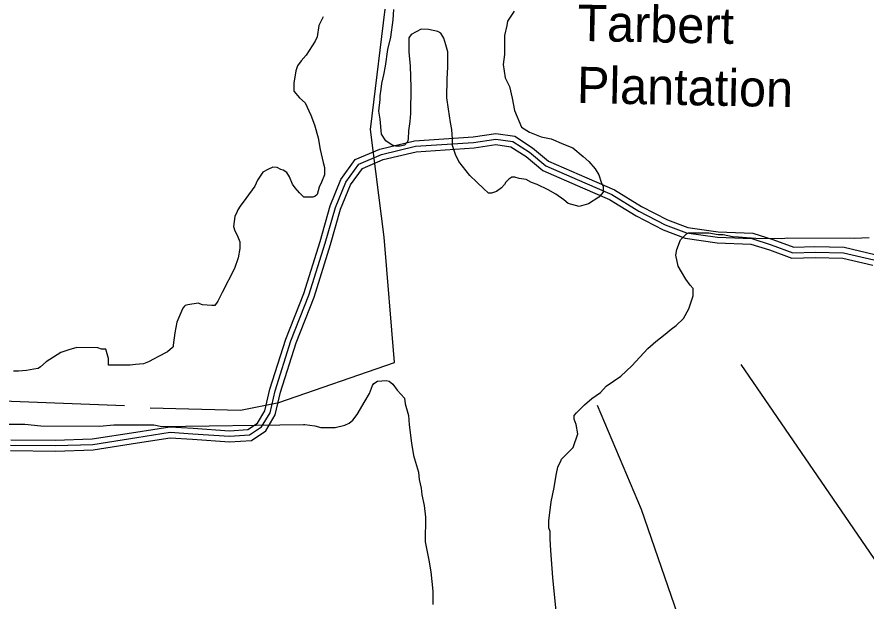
# Model space of a CAD drawing. Extents: x 3177385 to 3215275, y 903885 to 929304.
# Drawn here: x 3198252 to 3200589, y 910879 to 912486 of the extents above; entities that cross this region are included whole.
import ezdxf

# ---------------------------------------------------------------- set-up
doc = ezdxf.new("R2010")
doc.units = 0
for name, color, linetype in [('V-ROAD-CNTR', 7, 'Continuous'), ('V-SITE-VEGE', 7, 'Continuous'), ('V-TOPO-GNAM-IDEN', 7, 'Continuous'), ('V-TOPO-SHOR', 7, 'Continuous')]:
    doc.layers.add(name, color=color, linetype=linetype)

msp = doc.modelspace()

# ---------------------------------------------------------------- linework, layer by layer
at = {"layer": 'V-ROAD-CNTR'}
for points in [[(3198235.4, 911322.4), (3198357.9, 911321.3), (3198459.5, 911324.7), (3198579.8, 911343.2), (3198672.9, 911358.3), (3198737.7, 911354), (3198837.1, 911347), (3198887.5, 911350.2), (3198914.6, 911368.3), (3198934.7, 911402.1), (3198948.6, 911461.2), (3198992.2, 911599.2), (3199041.6, 911725.1), (3199086.5, 911868), (3199114.6, 911966.5), (3199144.1, 912038.4), (3199183.6, 912093.3), (3199250.6, 912121.8), (3199346.9, 912144.8), (3199507.7, 912155.7), (3199570.3, 912165.2), (3199622.3, 912157.4), (3199671.6, 912125.6), (3199715.4, 912089.2), (3199821, 912043.5), (3199896.8, 912010.5), (3199971.1, 911964.4), (3200042.6, 911927.9), (3200098.8, 911906.7), (3200182.1, 911894.6), (3200277.4, 911890.7), (3200333, 911873.2), (3200390.1, 911851.9), (3200448.7, 911854), (3200528.9, 911851.9), (3200613, 911832.1)], [(3198234.1, 911292.4), (3198358.3, 911291.3), (3198462.3, 911294.8), (3198584.4, 911313.6), (3198674.3, 911328.1), (3198735.7, 911324.1), (3198837, 911317), (3198897.5, 911320.8), (3198936.9, 911347.1), (3198962.8, 911390.8), (3198977.5, 911453.2), (3199020.5, 911589.2), (3199069.9, 911715.1), (3199115.2, 911859.4), (3199143, 911956.7), (3199170.6, 912023.8), (3199203.1, 912069), (3199260.1, 912093.2), (3199351.4, 912115), (3199510.9, 912125.9), (3199570.3, 912134.8), (3199611.4, 912128.7), (3199653.8, 912101.4), (3199699.5, 912063.4), (3199809.1, 912016), (3199882.8, 911983.9), (3199956.4, 911938.2), (3200030.5, 911900.4), (3200091.3, 911877.5), (3200179.3, 911864.7), (3200272.1, 911860.9), (3200323.3, 911844.8), (3200385.2, 911821.7), (3200448.9, 911823.9), (3200525.1, 911822), (3200607.9, 911802.5)], [(3198234.7, 911307.4), (3198358.1, 911306.3), (3198460.9, 911309.8), (3198582.1, 911328.4), (3198673.6, 911343.2), (3198736.7, 911339), (3198837, 911332), (3198892.5, 911335.5), (3198925.8, 911357.7), (3198948.8, 911396.4), (3198963.1, 911457.2), (3199006.3, 911594.2), (3199055.7, 911720.1), (3199100.9, 911863.7), (3199128.8, 911961.6), (3199157.3, 912031.1), (3199193.4, 912081.2), (3199255.3, 912107.5), (3199349.1, 912129.9), (3199509.3, 912140.8), (3199570.3, 912150), (3199616.9, 912143.1), (3199662.7, 912113.5), (3199707.5, 912076.3), (3199815.1, 912029.7), (3199889.8, 911997.2), (3199963.7, 911951.3), (3200036.6, 911914.1), (3200095, 911892.1), (3200180.7, 911879.7), (3200274.8, 911875.8), (3200328.1, 911859), (3200387.6, 911836.8), (3200448.8, 911839), (3200527, 911836.9), (3200610.5, 911817.3)]]:
    msp.add_lwpolyline(points, dxfattribs=at)
at = {"layer": 'V-SITE-VEGE'}
for p, q in [((3199287.3, 912478.2), (3199289.5, 912506.1)), ((3199095, 912486.6), (3199082.9, 912462.7)), ((3199620.9, 912502.2), (3199602.8, 912474.4)), ((3199082.9, 912462.7), (3199078.7, 912430.8)), ((3199281.1, 912430.3), (3199287.3, 912478.2)), ((3199600.7, 912462.4), (3199594.6, 912434.5)), ((3199602.8, 912474.4), (3199600.7, 912462.4)), ((3199337, 912438), (3199331, 912428)), ((3199365, 912451.8), (3199337, 912438)), ((3199385, 912451.7), (3199365, 912451.8)), ((3199410.9, 912445.5), (3199385, 912451.7)), ((3199418.9, 912441.5), (3199410.9, 912445.5)), ((3199426.8, 912427.5), (3199418.9, 912441.5)), ((3199594.6, 912434.5), (3199594.3, 912382.6)), ((3199072.7, 912418.9), (3199048.5, 912381.1)), ((3199078.7, 912430.8), (3199072.7, 912418.9)), ((3199272.9, 912396.4), (3199281.1, 912430.3)), ((3199331, 912428), (3199330.7, 912390.1)), ((3199432.7, 912409.5), (3199426.8, 912427.5)), ((3199266.6, 912350.5), (3199272.9, 912396.4)), ((3199330.7, 912390.1), (3199334.5, 912350.1)), ((3199438.6, 912389.5), (3199432.7, 912409.5)), ((3199438.3, 912347.5), (3199438.6, 912389.5)), ((3199034.4, 912365.2), (3199024.4, 912351.3)), ((3199048.5, 912381.1), (3199034.4, 912365.2)), ((3199594.3, 912382.6), (3199590.1, 912354.6)), ((3199024.4, 912351.3), (3199020.3, 912337.3)), ((3199262.5, 912326.6), (3199266.6, 912350.5)), ((3199334.5, 912350.1), (3199336.2, 912292.2)), ((3199436.1, 912315.6), (3199438.3, 912347.5)), ((3199590.1, 912354.6), (3199595.9, 912318.7)), ((3199020.3, 912337.3), (3199014.1, 912303.4)), ((3199256.4, 912302.7), (3199262.5, 912326.6)), ((3199595.9, 912318.7), (3199607.7, 912294.6)), ((3199014.1, 912303.4), (3199014, 912281.4)), ((3199254.3, 912286.7), (3199256.4, 912302.7)), ((3199435.8, 912263.7), (3199436.1, 912315.6)), ((3199607.7, 912294.6), (3199615.5, 912262.6)), ((3199014, 912281.4), (3199029.8, 912263.4)), ((3199252.2, 912268.7), (3199254.3, 912286.7)), ((3199336.2, 912292.2), (3199335.7, 912220.3)), ((3199029.8, 912263.4), (3199045.7, 912249.3)), ((3199045.7, 912249.3), (3199061.5, 912215.3)), ((3199247.9, 912226.8), (3199252.1, 912258.8)), ((3199252.1, 912258.8), (3199252.2, 912268.7)), ((3199439.6, 912231.7), (3199435.8, 912263.7)), ((3199615.5, 912262.6), (3199621.3, 912228.7)), ((3199251.8, 912204.9), (3199247.9, 912226.8)), ((3199445.4, 912195.7), (3199439.6, 912231.7)), ((3199621.3, 912228.7), (3199641, 912182.6)), ((3199061.5, 912215.3), (3199071.3, 912189.2)), ((3199255.5, 912162.9), (3199251.8, 912204.9)), ((3199335.7, 912220.3), (3199333.6, 912198.4)), ((3199071.3, 912189.2), (3199081.1, 912153.2)), ((3199333.6, 912198.4), (3199329.5, 912172.5)), ((3199449.3, 912175.7), (3199445.4, 912195.7)), ((3199641, 912182.6), (3199662.9, 912168.5)), ((3199081.1, 912153.2), (3199086.9, 912121.3)), ((3199267.4, 912144.9), (3199255.5, 912162.9)), ((3199329.5, 912172.5), (3199329.4, 912150.5)), ((3199451.1, 912149.8), (3199449.3, 912175.7)), ((3199662.9, 912168.5), (3199694.8, 912156.3)), ((3199694.8, 912156.3), (3199722.7, 912150.2)), ((3199285.3, 912132.8), (3199267.4, 912144.9)), ((3199295.3, 912130.7), (3199285.3, 912132.8)), ((3199307.3, 912130.6), (3199295.3, 912130.7)), ((3199319.3, 912132.6), (3199307.3, 912130.6)), ((3199327.3, 912142.5), (3199319.3, 912132.6)), ((3199329.4, 912150.5), (3199327.3, 912142.5)), ((3199451, 912131.8), (3199451.1, 912149.8)), ((3199458.9, 912107.8), (3199451, 912131.8)), ((3199722.7, 912150.2), (3199756.6, 912136)), ((3199756.6, 912136), (3199782.5, 912125.9)), ((3199086.9, 912121.3), (3199094.7, 912085.3)), ((3199468.8, 912087.8), (3199458.9, 912107.8)), ((3199782.5, 912125.9), (3199810.3, 912101.8)), ((3199094.7, 912085.3), (3199098.6, 912071.3)), ((3199498.5, 912049.7), (3199468.8, 912087.8)), ((3199810.3, 912101.8), (3199826.2, 912087.7)), ((3199826.2, 912087.7), (3199844, 912067.6)), ((3198942.8, 912066.2), (3198928.8, 912058.3)), ((3198956.8, 912072.1), (3198942.8, 912066.2)), ((3198968.8, 912072), (3198956.8, 912072.1)), ((3198978.8, 912066), (3198968.8, 912072)), ((3198984.8, 912064), (3198978.8, 912066)), ((3198994.7, 912057.9), (3198984.8, 912064)), ((3199098.6, 912071.3), (3199098.5, 912051.3)), ((3199844, 912067.6), (3199853.9, 912051.6)), ((3198914.7, 912036.4), (3198906.6, 912020.5)), ((3198928.8, 912058.3), (3198914.7, 912036.4)), ((3199002.6, 912045.9), (3198994.7, 912057.9)), ((3199010.5, 912025.9), (3199002.6, 912045.9)), ((3199098.5, 912051.3), (3199090.4, 912031.4)), ((3199518.3, 912031.6), (3199498.5, 912049.7)), ((3199606.2, 912039.1), (3199598.2, 912031.1)), ((3199614.3, 912045), (3199606.2, 912039.1)), ((3199622.3, 912045), (3199614.3, 912045)), ((3199634.2, 912040.9), (3199622.3, 912045)), ((3199654.2, 912038.8), (3199634.2, 912040.9)), ((3199668.1, 912030.7), (3199654.2, 912038.8)), ((3199853.9, 912051.6), (3199859.8, 912031.6)), ((3198906.6, 912020.5), (3198882.5, 911986.7)), ((3199018.4, 912015.8), (3199010.5, 912025.9)), ((3199030.3, 912001.8), (3199018.4, 912015.8)), ((3199084.3, 912017.5), (3199078.2, 911997.5)), ((3199090.4, 912031.4), (3199084.3, 912017.5)), ((3199536.2, 912013.5), (3199518.3, 912031.6)), ((3199550.1, 912001.4), (3199536.2, 912013.5)), ((3199586.1, 912015.2), (3199572.1, 912005.3)), ((3199594.2, 912025.2), (3199586.1, 912015.2)), ((3199598.2, 912031.1), (3199594.2, 912025.2)), ((3199684, 912024.6), (3199668.1, 912030.7)), ((3199713.9, 912010.5), (3199684, 912024.6)), ((3199859.8, 912031.6), (3199865.7, 912019.6)), ((3199865.7, 912019.6), (3199865.6, 912003.6)), ((3199042.2, 911989.7), (3199030.3, 912001.8)), ((3199066.2, 911989.6), (3199042.2, 911989.7)), ((3199072.2, 911991.6), (3199066.2, 911989.6)), ((3199078.2, 911997.5), (3199072.2, 911991.6)), ((3199558.1, 912001.4), (3199550.1, 912001.4)), ((3199572.1, 912005.3), (3199558.1, 912001.4)), ((3199735.8, 911998.4), (3199713.9, 912010.5)), ((3199757.7, 911982.3), (3199735.8, 911998.4)), ((3199853.6, 911989.7), (3199825.5, 911971.9)), ((3199865.6, 912003.6), (3199853.6, 911989.7)), ((3198882.5, 911986.7), (3198866.4, 911964.8)), ((3199769.6, 911972.2), (3199757.7, 911982.3)), ((3199799.5, 911964.1), (3199769.6, 911972.2)), ((3199825.5, 911971.9), (3199799.5, 911964.1)), ((3198858.3, 911950.9), (3198852.2, 911936.9)), ((3198860.3, 911954.9), (3198858.3, 911950.9)), ((3198866.4, 911964.8), (3198860.3, 911954.9)), ((3198852.2, 911936.9), (3198848.1, 911909)), ((3198848.1, 911909), (3198852, 911897)), ((3198852, 911897), (3198857.9, 911887)), ((3198857.9, 911887), (3198859.9, 911881)), ((3198859.9, 911881), (3198865.8, 911867)), ((3200078.2, 911872.2), (3200094.3, 911888)), ((3200094.3, 911888), (3200100.3, 911892)), ((3200100.3, 911892), (3200156.2, 911891.7)), ((3200156.2, 911891.7), (3200182.1, 911887.5)), ((3200182.1, 911887.5), (3200196.1, 911887.4)), ((3200196.1, 911887.4), (3200222, 911881.3)), ((3200222, 911881.3), (3200238, 911881.2)), ((3200238, 911881.2), (3200260, 911879.1)), ((3200260, 911879.1), (3200285.9, 911876.9)), ((3200285.9, 911876.9), (3200357.8, 911876.5)), ((3200357.8, 911876.5), (3200373.8, 911878.4)), ((3200373.8, 911878.4), (3200557.5, 911877.4)), ((3200557.5, 911877.4), (3200597.4, 911879.1)), ((3198865.7, 911849), (3198861.6, 911823.1)), ((3198865.8, 911867), (3198865.7, 911849)), ((3200068.1, 911846.3), (3200078.2, 911872.2)), ((3200066, 911830.3), (3200068.1, 911846.3)), ((3200071.8, 911800.3), (3200066, 911830.3)), ((3198861.6, 911823.1), (3198851.4, 911793.2)), ((3198851.4, 911793.2), (3198817.1, 911727.5)), ((3200081.7, 911784.3), (3200071.8, 911800.3)), ((3200093.6, 911764.2), (3200081.7, 911784.3)), ((3200105.4, 911748.2), (3200093.6, 911764.2)), ((3200113.4, 911738.2), (3200105.4, 911748.2)), ((3200113.3, 911718.2), (3200113.4, 911738.2)), ((3198817.1, 911727.5), (3198805, 911703.6)), ((3200101.1, 911682.3), (3200113.3, 911718.2)), ((3198713, 911690.2), (3198709, 911684.2)), ((3198715, 911692.1), (3198713, 911690.2)), ((3198723, 911694.1), (3198715, 911692.1)), ((3198751, 911697.9), (3198723, 911694.1)), ((3198763, 911693.9), (3198751, 911697.9)), ((3198788.9, 911691.7), (3198763, 911693.9)), ((3198796.9, 911691.7), (3198788.9, 911691.7)), ((3198805, 911703.6), (3198796.9, 911691.7)), ((3198709, 911684.2), (3198692.8, 911646.3)), ((3200086.9, 911656.5), (3200101.1, 911682.3)), ((3198692.8, 911646.3), (3198686.6, 911616.4)), ((3200066.9, 911636.6), (3200086.9, 911656.5)), ((3198686.6, 911616.4), (3198682.4, 911582.5)), ((3200036.8, 911612.8), (3200052.8, 911626.7)), ((3200052.8, 911626.7), (3200066.9, 911636.6)), ((3199988.6, 911573.2), (3200010.7, 911593)), ((3200010.7, 911593), (3200036.8, 911612.8)), ((3198394.8, 911570.2), (3198372.8, 911562.3)), ((3198416.8, 911576.1), (3198394.8, 911570.2)), ((3198474.7, 911575.7), (3198416.8, 911576.1)), ((3198484.7, 911571.7), (3198474.7, 911575.7)), ((3198496.7, 911571.6), (3198484.7, 911571.7)), ((3198504.5, 911545.6), (3198496.7, 911571.6)), ((3198680.4, 911576.5), (3198666.4, 911564.6)), ((3198682.4, 911578.5), (3198680.4, 911576.5)), ((3198682.4, 911582.5), (3198682.4, 911578.5)), ((3199944.4, 911525.5), (3199988.6, 911573.2)), ((3198372.8, 911562.3), (3198332.8, 911536.6)), ((3198504.4, 911527.6), (3198504.5, 911545.6)), ((3198640.3, 911550.8), (3198630.3, 911544.9)), ((3198666.4, 911564.6), (3198640.3, 911550.8)), ((3198316.7, 911522.7), (3198310.7, 911518.8)), ((3198332.8, 911536.6), (3198316.7, 911522.7)), ((3198564.3, 911527.3), (3198504.4, 911527.6)), ((3198578.3, 911529.2), (3198564.3, 911527.3)), ((3198600.3, 911531.1), (3198578.3, 911529.2)), ((3198614.3, 911537), (3198600.3, 911531.1)), ((3198630.3, 911544.9), (3198614.3, 911537)), ((3199914.3, 911497.7), (3199944.4, 911525.5)), ((3198256.7, 911511.1), (3198242.8, 911511.2)), ((3198278.7, 911513), (3198256.7, 911511.1)), ((3198298.7, 911516.9), (3198278.7, 911513)), ((3198310.7, 911518.8), (3198298.7, 911516.9)), ((3199230.9, 911471.5), (3199234.9, 911477.5)), ((3199234.9, 911477.5), (3199244.9, 911483.4)), ((3199244.9, 911483.4), (3199268.9, 911485.3)), ((3199268.9, 911485.3), (3199276.9, 911483.2)), ((3199276.9, 911483.2), (3199286.8, 911475.2)), ((3199286.8, 911475.2), (3199298.7, 911459.1)), ((3199874.2, 911470), (3199914.3, 911497.7)), ((3199222.8, 911449.6), (3199230.9, 911471.5)), ((3199298.7, 911459.1), (3199318.6, 911437)), ((3199834.1, 911436.3), (3199858.1, 911452.1)), ((3199858.1, 911452.1), (3199874.2, 911470)), ((3199188.5, 911391.9), (3199210.7, 911429.7)), ((3199210.7, 911429.7), (3199222.8, 911449.6)), ((3199318.6, 911437), (3199320.5, 911421.1)), ((3199814, 911418.4), (3199834.1, 911436.3)), ((3199320.5, 911421.1), (3199330.3, 911389.1)), ((3199791.9, 911396.6), (3199814, 911418.4)), ((3199176.4, 911376), (3199188.5, 911391.9)), ((3199330.3, 911389.1), (3199332.1, 911363.1)), ((3199785.8, 911378.7), (3199785.9, 911388.7)), ((3199785.9, 911388.7), (3199791.9, 911396.6)), ((3198154.1, 911365.9), (3198273.9, 911365.2)), ((3198273.9, 911365.2), (3198317.8, 911361)), ((3198317.8, 911361), (3198479.5, 911360.1)), ((3198479.5, 911360.1), (3198519.4, 911363.8)), ((3198519.4, 911363.8), (3198543.4, 911363.7)), ((3198543.4, 911363.7), (3198629.3, 911363.2)), ((3198629.3, 911363.2), (3198651.2, 911359.1)), ((3198651.2, 911359.1), (3199040.6, 911364.8)), ((3199040.6, 911364.8), (3199044.6, 911364.8)), ((3199044.6, 911364.8), (3199072.5, 911360.6)), ((3199072.5, 911360.6), (3199088.5, 911356.5)), ((3199128.4, 911356.3), (3199154.4, 911362.1)), ((3199154.4, 911362.1), (3199166.4, 911368)), ((3199166.4, 911368), (3199176.4, 911376)), ((3199332.1, 911363.1), (3199337.8, 911313.1)), ((3199791.7, 911364.7), (3199785.8, 911378.7)), ((3199795.6, 911338.7), (3199791.7, 911364.7)), ((3199088.5, 911356.5), (3199128.4, 911356.3)), ((3199783.4, 911300.8), (3199795.6, 911338.7)), ((3199337.8, 911313.1), (3199343.6, 911279.2)), ((3199751.2, 911269.1), (3199783.4, 911300.8)), ((3199343.6, 911279.2), (3199357.3, 911233.2)), ((3199749.2, 911263.1), (3199751.2, 911269.1)), ((3199737, 911229.2), (3199741.1, 911247.1)), ((3199741.1, 911247.1), (3199745.2, 911257.1)), ((3199745.2, 911257.1), (3199749.2, 911263.1)), ((3199357.3, 911233.2), (3199359.2, 911213.2)), ((3199730.8, 911191.3), (3199735, 911219.2)), ((3199735, 911219.2), (3199737, 911229.2)), ((3199359.2, 911213.2), (3199365, 911189.2)), ((3199365, 911189.2), (3199366.9, 911171.2)), ((3199722.6, 911151.4), (3199730.8, 911191.3)), ((3199366.9, 911171.2), (3199372.7, 911141.2)), ((3199716.3, 911099.5), (3199722.6, 911151.4)), ((3199372.7, 911141.2), (3199376.5, 911109.2)), ((3199376.5, 911109.2), (3199376.2, 911041.4)), ((3199716.2, 911079.6), (3199716.3, 911099.5)), ((3199720.1, 911069.6), (3199716.2, 911079.6)), ((3199720, 911049.6), (3199720.1, 911069.6)), ((3199376.2, 911041.4), (3199385.8, 910991.4)), ((3199721.8, 911017.6), (3199720, 911049.6)), ((3199727.4, 910943.7), (3199721.8, 911017.6)), ((3199385.8, 910991.4), (3199391.6, 910959.4)), ((3199391.6, 910959.4), (3199397.3, 910905.5)), ((3199733, 910887.8), (3199727.4, 910943.7)), ((3199397.3, 910905.5), (3199397.1, 910869.5)), ((3199740.6, 910805.9), (3199733, 910887.8))]:
    msp.add_line(p, q, dxfattribs=at)
at = {"layer": 'V-TOPO-SHOR'}
msp.add_line((3201776, 909296.3), (3200245.5, 911529.4), dxfattribs=at)
for points in [[(3198619, 911410.6), (3198867.4, 911403.7), (3198973, 911424.9), (3199291.5, 911535.2), (3199263, 911879.6), (3199225.1, 912176.4), (3199270.7, 912545.7), (3199273.2, 913010.1)], [(3197110.4, 911535), (3197191.3, 911506.7), (3197216.1, 911494.4), (3197262.7, 911492.6), (3197300, 911443.2), (3197309.5, 911429), (3197318.1, 911422.3), (3197372.4, 911421.5), (3197417.1, 911435), (3197499.8, 911453.3), (3197570.2, 911446.8), (3197654.9, 911449.9), (3197709.2, 911449.1), (3198548.6, 911417.1)], [(3200755.9, 909289.7), (3200605.9, 909494.9), (3200290.9, 910204.9), (3199971.5, 911130.9), (3199849.9, 911417)]]:
    msp.add_lwpolyline(points, dxfattribs=at)

# ---------------------------------------------------------------- texts
at = {"layer": 'V-TOPO-GNAM-IDEN'}
for s, p in [('Tarbert', (3199794, 912420)), ('Plantation', (3199792.8, 912249.1))]:
    msp.add_text(s, height=100, rotation=358.886, dxfattribs=at).set_placement(p)

doc.saveas('drawing.dxf')
